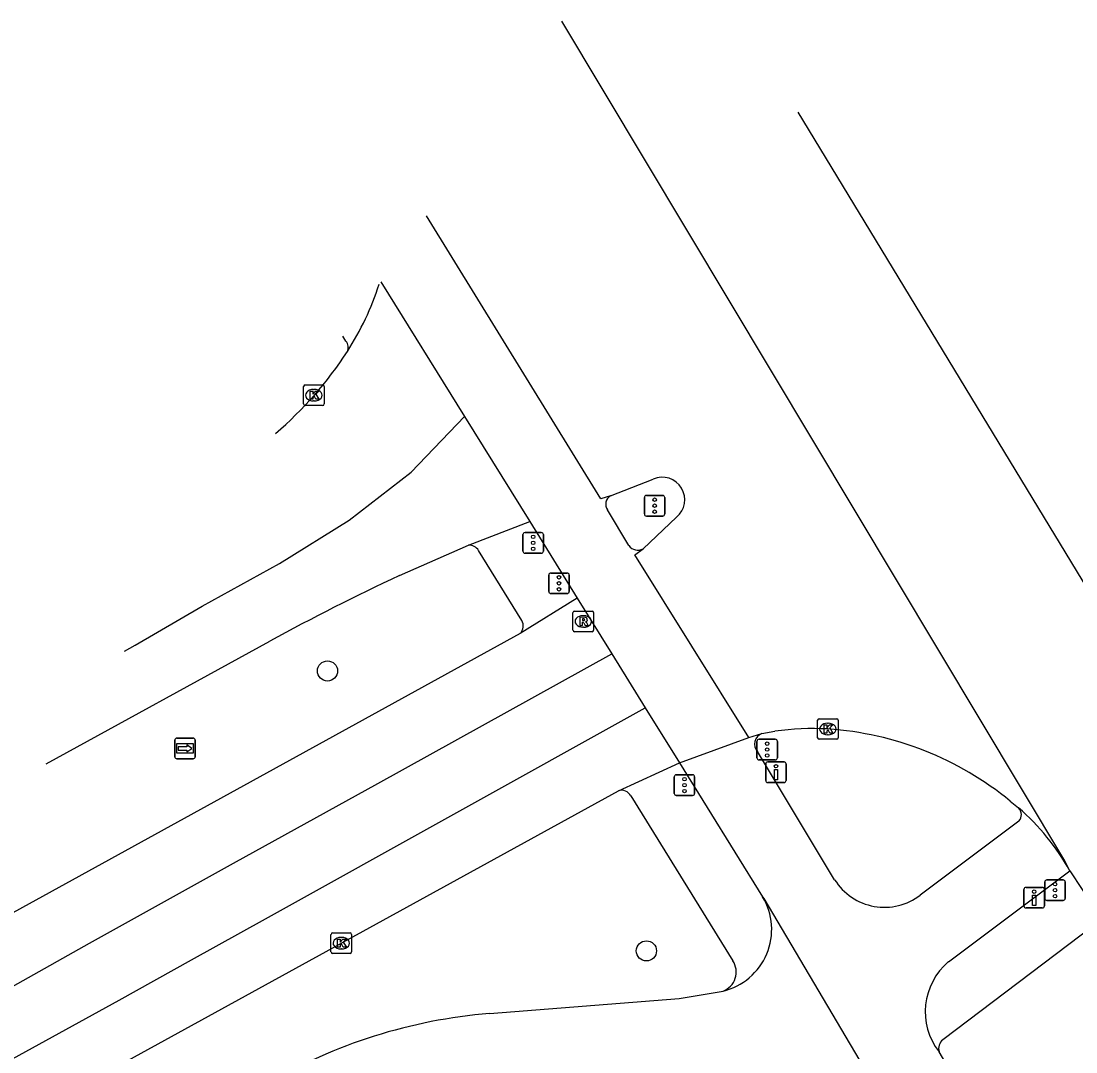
# Model space of a CAD drawing. Extents: x 159040 to 160094, y 381214 to 382518.
# Drawn here: x 159643.8 to 159695, y 382468.1 to 382518.2 of the extents above; entities that cross this region are included whole.
import ezdxf

# ---------------------------------------------------------------- set-up
doc = ezdxf.new("R2010")
doc.units = 0
for name, color, linetype in [('IMGEO_Boom', 7, 'Continuous'), ('IMGEO_Drukknoppaal', 7, 'Continuous'), ('IMGEO_Fietspad_gesloten', 7, 'Continuous'), ('IMGEO_Kolk', 7, 'Continuous'), ('IMGEO_Rijbaan_regionaal_gesloten', 7, 'Continuous'), ('IMGEO_Rioolput', 7, 'Continuous'), ('IMGEO_Verkeersregelinstallatiepaal', 7, 'Continuous'), ('IMGEO_Voetpad_open', 7, 'Continuous'), ('IMGEO_Wegwijzer', 7, 'Continuous')]:
    doc.layers.add(name, color=color, linetype=linetype)

msp = doc.modelspace()

# ---------------------------------------------------------------- linework, layer by layer
at = {"layer": 'IMGEO_Boom'}
for centre in [(159658.668, 382486.642), (159674.14, 382473.051)]:
    msp.add_circle(centre, 0.489, dxfattribs=at)
at = {"layer": 'IMGEO_Drukknoppaal'}
for p, q in [((159679.93, 382481.326), (159679.93, 382482.126)), ((159679.93, 382482.126), (159679.93, 382481.326)), ((159680.03, 382482.226), (159680.82, 382482.226)), ((159680.82, 382482.226), (159680.03, 382482.226)), ((159680.92, 382482.126), (159680.92, 382481.326)), ((159680.92, 382481.326), (159680.92, 382482.126)), ((159680.82, 382481.226), (159680.03, 382481.226)), ((159680.03, 382481.226), (159680.82, 382481.226)), ((159692.461, 382475.235), (159692.461, 382476.035)), ((159692.461, 382476.035), (159692.461, 382475.235)), ((159692.561, 382476.135), (159693.351, 382476.135)), ((159693.351, 382476.135), (159692.561, 382476.135)), ((159693.451, 382476.035), (159693.451, 382475.235)), ((159693.451, 382475.235), (159693.451, 382476.035)), ((159693.351, 382475.135), (159692.561, 382475.135)), ((159692.561, 382475.135), (159693.351, 382475.135))]:
    msp.add_line(p, q, dxfattribs=at)
for points in [[(159680.5, 382481.851), (159680.5, 382481.351), (159680.35, 382481.351), (159680.35, 382481.851), (159680.5, 382481.851)], [(159693.031, 382475.76), (159693.031, 382475.26), (159692.881, 382475.26), (159692.881, 382475.76), (159693.031, 382475.76)]]:
    msp.add_lwpolyline(points, dxfattribs=at)
for centre in [(159680.425, 382482.016), (159692.956, 382475.925)]:
    msp.add_circle(centre, 0.085, dxfattribs=at)
for centre, start, end in [((159680.03, 382482.126), 90, 180), ((159680.03, 382482.126), 90, 180), ((159680.82, 382482.126), 0, 90), ((159680.82, 382482.126), 360, 90), ((159680.03, 382481.326), 180, 270), ((159680.03, 382481.326), 180, 270), ((159680.82, 382481.326), 270, 0), ((159680.82, 382481.326), 270, 0), ((159692.561, 382476.035), 90, 180), ((159692.561, 382476.035), 90, 180), ((159693.351, 382476.035), 0, 90), ((159693.351, 382476.035), 360, 90), ((159692.561, 382475.235), 180, 270), ((159692.561, 382475.235), 180, 270), ((159693.351, 382475.235), 270, 0), ((159693.351, 382475.235), 270, 0)]:
    msp.add_arc(centre, 0.1, start, end, dxfattribs=at)
at = {"layer": 'IMGEO_Fietspad_gesloten'}
for points in [[(159673.294, 382492.738), (159672.246, 382494.463)], [(159668.477, 382493.903), (159670.781, 382490.18)], [(159675.753, 382482.18), (159679.106, 382483.405)], [(159683.273, 382476.506), (159679.525, 382482.732)], [(159675.753, 382482.18), (159679.777, 382475.678)], [(159692.216, 382479.354), (159687.431, 382475.759)], [(159688.804, 382472.528), (159694.683, 382476.945)], [(159679.777, 382475.678), (159679.843, 382475.593), (159685.124, 382466.653)], [(159666.522, 382470.012), (159675.731, 382470.747), (159677.857, 382471.102)], [(159694.668, 382458.263), (159688.989, 382467.242), (159688.899, 382467.209), (159688.341, 382468.15)]]:
    msp.add_lwpolyline(points, dxfattribs=at)
for centre, radius, start, end in [((159672.645, 382494.73), 0.48, 120.5628, 213.7558), ((159673.716, 382493.003), 0.498, 212.1818, 301.6085), ((159679.934, 382483.091), 0.544, 110.6312, 221.2963), ((159691.871, 382479.665), 0.464, 318.0211, 44.8521), ((159685.692, 382478.026), 2.857, 212.1438, 307.4867), ((159677.148, 382474.09), 3.071, 283.3488, 31.1273), ((159690.846, 382470.099), 3.174, 130.0508, 217.8754), ((159668.622, 382444.637), 25.461, 94.7316, 120.4363)]:
    msp.add_arc(centre, radius, start, end, dxfattribs=at)
at = {"layer": 'IMGEO_Kolk'}
for p, q in [((159657.504, 382499.604), (159657.504, 382500.456)), ((159657.579, 382500.53), (159658.431, 382500.53)), ((159657.992, 382500.31), (159658.017, 382500.31)), ((159658.505, 382500.456), (159658.505, 382499.604)), ((159658.015, 382499.75), (159657.99, 382499.75)), ((159658.431, 382499.53), (159657.579, 382499.53)), ((159682.447, 382483.399), (159682.447, 382484.251)), ((159682.522, 382484.325), (159683.374, 382484.325)), ((159682.935, 382484.105), (159682.96, 382484.105)), ((159683.448, 382484.251), (159683.448, 382483.399)), ((159682.958, 382483.545), (159682.933, 382483.545)), ((159683.374, 382483.325), (159682.522, 382483.325)), ((159658.836, 382473.001), (159658.836, 382473.853)), ((159658.911, 382473.927), (159659.763, 382473.927)), ((159659.324, 382473.707), (159659.349, 382473.707)), ((159659.837, 382473.853), (159659.837, 382473.001)), ((159659.347, 382473.147), (159659.322, 382473.147)), ((159659.763, 382472.927), (159658.911, 382472.927))]:
    msp.add_line(p, q, dxfattribs=at)
for points in [[(159657.504, 382499.604), (159657.504, 382500.456)], [(159657.579, 382500.53), (159658.431, 382500.53)], [(159658.505, 382500.456), (159658.505, 382499.604)], [(159657.825, 382500.23), (159657.948, 382500.23), (159657.948, 382500.079), (159658.078, 382500.23), (159658.242, 382500.23), (159658.096, 382500.079), (159658.249, 382499.83), (159658.097, 382499.83), (159658.012, 382499.994), (159657.948, 382499.927), (159657.948, 382499.83), (159657.825, 382499.83), (159657.825, 382500.23)], [(159658.431, 382499.53), (159657.579, 382499.53)], [(159682.447, 382483.399), (159682.447, 382484.251)], [(159682.522, 382484.325), (159683.374, 382484.325)], [(159682.768, 382484.025), (159682.891, 382484.025), (159682.891, 382483.874), (159683.021, 382484.025), (159683.185, 382484.025), (159683.039, 382483.874), (159683.192, 382483.625), (159683.04, 382483.625), (159682.955, 382483.789), (159682.891, 382483.722), (159682.891, 382483.625), (159682.768, 382483.625), (159682.768, 382484.025)], [(159683.448, 382484.251), (159683.448, 382483.399)], [(159683.374, 382483.325), (159682.522, 382483.325)], [(159658.836, 382473.001), (159658.836, 382473.853)], [(159658.911, 382473.927), (159659.763, 382473.927)], [(159659.837, 382473.853), (159659.837, 382473.001)], [(159659.157, 382473.627), (159659.28, 382473.627), (159659.28, 382473.476), (159659.41, 382473.627), (159659.574, 382473.627), (159659.428, 382473.476), (159659.581, 382473.227), (159659.429, 382473.227), (159659.344, 382473.391), (159659.28, 382473.324), (159659.28, 382473.227), (159659.157, 382473.227), (159659.157, 382473.627)], [(159659.763, 382472.927), (159658.911, 382472.927)]]:
    msp.add_lwpolyline(points, dxfattribs=at)
for centre, start, end in [((159657.581, 382500.454), 91.552, 178.448), ((159657.581, 382500.454), 91.552, 178.448), ((159658.429, 382500.454), 1.552, 88.448), ((159658.429, 382500.454), 1.552, 88.448), ((159657.581, 382499.606), 181.552, 268.448), ((159657.581, 382499.606), 181.552, 268.448), ((159658.429, 382499.606), 271.552, 358.448), ((159658.429, 382499.606), 271.552, 358.448), ((159682.524, 382484.249), 91.552, 178.448), ((159682.524, 382484.249), 91.552, 178.448), ((159683.372, 382484.249), 1.552, 88.448), ((159683.372, 382484.249), 1.552, 88.448), ((159682.524, 382483.401), 181.552, 268.448), ((159682.524, 382483.401), 181.552, 268.448), ((159683.372, 382483.401), 271.552, 358.448), ((159683.372, 382483.401), 271.552, 358.448), ((159658.913, 382473.851), 91.552, 178.448), ((159658.913, 382473.851), 91.552, 178.448), ((159659.761, 382473.851), 1.552, 88.448), ((159659.761, 382473.851), 1.552, 88.448), ((159658.913, 382473.003), 181.552, 268.448), ((159658.913, 382473.003), 181.552, 268.448), ((159659.761, 382473.003), 271.552, 358.448), ((159659.761, 382473.003), 271.552, 358.448)]:
    msp.add_arc(centre, 0.0765, start, end, dxfattribs=at)
for centre, major_axis, ratio, start_param, end_param in [((159657.991, 382500.03), (-0.387, 0.002), 0.722429, 4.712389, 7.853982), ((159658.016, 382500.03), (-0.39, 0.002), 0.717154, 1.570796, 4.712389), ((159682.934, 382483.825), (-0.387, 0.002), 0.722429, 4.712389, 7.853982), ((159682.959, 382483.825), (-0.39, 0.002), 0.717154, 1.570796, 4.712389), ((159659.323, 382473.427), (-0.387, 0.002), 0.722429, 4.712389, 7.853982), ((159659.348, 382473.427), (-0.39, 0.002), 0.717154, 1.570796, 4.712389)]:
    msp.add_ellipse(centre, major_axis=major_axis, ratio=ratio, start_param=start_param, end_param=end_param, dxfattribs=at)
at = {"layer": 'IMGEO_Rijbaan_regionaal_gesloten'}
for points in [[(159694.683, 382476.945), (159694.402, 382477.498), (159670.032, 382518.194)], [(159681.486, 382513.771), (159696.917, 382488.355)], [(159672.401, 382495.143), (159671.923, 382494.992), (159663.469, 382508.732)], [(159661.252, 382505.534), (159665.312, 382498.998)], [(159648.82, 382487.61), (159649.329, 382487.89), (159652.587, 382489.784), (159656.335, 382491.853), (159659.723, 382493.965), (159662.722, 382496.298), (159665.312, 382498.998)], [(159665.312, 382498.998), (159668.477, 382493.903)], [(159672.401, 382495.143), (159674.475, 382495.956)], [(159665.507, 382492.755), (159668.477, 382493.903)], [(159675.597, 382494.109), (159673.977, 382492.579)], [(159662.16, 382491.276), (159665.507, 382492.755)], [(159679.106, 382483.405), (159673.579, 382492.28), (159673.977, 382492.579)], [(159670.781, 382490.18), (159668.016, 382488.457)], [(159670.781, 382490.18), (159672.458, 382487.481)], [(159668.016, 382488.457), (159636.183, 382470.931), (159632.172, 382468.723), (159631.922, 382468.583)], [(159645.021, 382482.133), (159655.875, 382488.093)], [(159619.056, 382457.934), (159626.139, 382461.824), (159633.187, 382465.694), (159640.148, 382469.517), (159647.118, 382473.433), (159654.11, 382477.309), (159661.102, 382481.185), (159672.458, 382487.481)], [(159672.458, 382487.481), (159674.088, 382484.859)], [(159586.95, 382436.617), (159595.247, 382441.239), (159598.946, 382443.299), (159602.181, 382445.102), (159609.505, 382449.181), (159613.066, 382451.165), (159617.209, 382453.473), (159620.793, 382455.355), (159627.508, 382459.045), (159634.442, 382462.935), (159641.417, 382466.749), (159648.56, 382470.655), (159652.074, 382472.61), (159655.665, 382474.608), (159674.088, 382484.859)], [(159674.088, 382484.859), (159675.753, 382482.18)], [(159679.106, 382483.405), (159679.742, 382483.6)], [(159679.742, 382483.6), (159680.369, 382483.712)], [(159672.784, 382480.823), (159675.753, 382482.18)], [(159645.385, 382465.754), (159672.784, 382480.823)], [(159691.796, 382480.325), (159692.2, 382479.992)], [(159694.683, 382476.945), (159696.482, 382474.224)]]:
    msp.add_lwpolyline(points, dxfattribs=at)
for centre, radius, start, end in [((159647.711, 382509.761), 14.143, 327.4273, 342.1083), ((159644.115, 382512.229), 18.502, 310.5568, 326.9824), ((159674.909, 382494.955), 1.091, 309.106, 113.449), ((159712.806, 382383.476), 119.105, 115.16488, 118.55443), ((159682.189, 382471.669), 12.179, 86.4254, 98.5923), ((159681.879, 382468.189), 15.672, 50.7457, 86.0898), ((159684.838, 382471.457), 11.271, 29.1349, 49.2183)]:
    msp.add_arc(centre, radius, start, end, dxfattribs=at)
at = {"layer": 'IMGEO_Rioolput'}
for p, q in [((159670.653, 382489.547), (159671.505, 382489.547)), ((159670.578, 382488.621), (159670.578, 382489.473)), ((159671.066, 382489.327), (159671.091, 382489.327)), ((159671.579, 382489.473), (159671.579, 382488.621)), ((159671.505, 382488.547), (159670.653, 382488.547)), ((159671.089, 382488.767), (159671.064, 382488.767))]:
    msp.add_line(p, q, dxfattribs=at)
for points in [[(159670.653, 382489.547), (159671.505, 382489.547)], [(159670.578, 382488.621), (159670.578, 382489.473)], [(159671.167, 382489.245), (159670.915, 382489.247), (159670.915, 382488.847)], [(159670.915, 382488.847), (159671.039, 382488.847), (159671.039, 382489.009), (159671.05, 382489.009)], [(159671.093, 382489.166), (159671.039, 382489.166), (159671.039, 382489.085)], [(159671.039, 382489.085), (159671.091, 382489.085)], [(159671.579, 382489.473), (159671.579, 382488.621)], [(159671.505, 382488.547), (159670.653, 382488.547)], [(159671.097, 382488.98), (159671.168, 382488.847), (159671.308, 382488.847), (159671.243, 382488.973)]]:
    msp.add_lwpolyline(points, dxfattribs=at)
for centre, radius, start, end in [((159670.655, 382489.471), 0.0765, 91.552, 178.448), ((159670.655, 382489.471), 0.0765, 91.552, 178.448), ((159671.503, 382489.471), 0.0765, 1.552, 88.448), ((159671.503, 382489.471), 0.0765, 1.552, 88.448), ((159671.049, 382488.956), 0.0533, 26.0293, 88.6989), ((159671.075, 382489.274), 0.19, 274.7715, 282.9687), ((159671.099, 382489.07), 0.0964, 77.0061, 93.1865), ((159671.113, 382489.127), 0.0378, 276.6634, 79.6772), ((159671.166, 382489.135), 0.109, 350.3612, 89.416), ((159671.164, 382489.135), 0.112, 277.5842, 350.9817), ((159671.148, 382488.92), 0.108, 29.5134, 73.7905), ((159670.655, 382488.623), 0.0765, 181.552, 268.448), ((159670.655, 382488.623), 0.0765, 181.552, 268.448), ((159671.503, 382488.623), 0.0765, 271.552, 358.448), ((159671.503, 382488.623), 0.0765, 271.552, 358.448)]:
    msp.add_arc(centre, radius, start, end, dxfattribs=at)
for centre, major_axis, ratio, start_param, end_param in [((159671.065, 382489.047), (-0.387, 0.002), 0.722429, 4.712389, 7.853982), ((159671.09, 382489.047), (-0.39, 0.002), 0.717154, 1.570796, 4.712389)]:
    msp.add_ellipse(centre, major_axis=major_axis, ratio=ratio, start_param=start_param, end_param=end_param, dxfattribs=at)
at = {"layer": 'IMGEO_Verkeersregelinstallatiepaal'}
for p, q in [((159674.142, 382495.165), (159674.932, 382495.165)), ((159674.932, 382495.165), (159674.142, 382495.165)), ((159674.042, 382494.265), (159674.042, 382495.065)), ((159674.042, 382495.065), (159674.042, 382494.265)), ((159675.032, 382495.065), (159675.032, 382494.265)), ((159675.032, 382494.265), (159675.032, 382495.065)), ((159674.932, 382494.165), (159674.142, 382494.165)), ((159674.142, 382494.165), (159674.932, 382494.165)), ((159668.151, 382492.461), (159668.151, 382493.261)), ((159668.151, 382493.261), (159668.151, 382492.461)), ((159668.251, 382493.361), (159669.041, 382493.361)), ((159669.041, 382493.361), (159668.251, 382493.361)), ((159669.141, 382493.261), (159669.141, 382492.461)), ((159669.141, 382492.461), (159669.141, 382493.261)), ((159669.041, 382492.361), (159668.251, 382492.361)), ((159668.251, 382492.361), (159669.041, 382492.361)), ((159669.405, 382490.498), (159669.405, 382491.298)), ((159669.405, 382491.298), (159669.405, 382490.498)), ((159669.505, 382491.398), (159670.295, 382491.398)), ((159670.295, 382491.398), (159669.505, 382491.398)), ((159670.395, 382491.298), (159670.395, 382490.498)), ((159670.395, 382490.498), (159670.395, 382491.298)), ((159670.295, 382490.398), (159669.505, 382490.398)), ((159669.505, 382490.398), (159670.295, 382490.398)), ((159679.504, 382482.425), (159679.504, 382483.225)), ((159679.504, 382483.225), (159679.504, 382482.425)), ((159679.604, 382483.325), (159680.394, 382483.325)), ((159680.394, 382483.325), (159679.604, 382483.325)), ((159680.494, 382483.225), (159680.494, 382482.425)), ((159680.494, 382482.425), (159680.494, 382483.225)), ((159680.394, 382482.325), (159679.604, 382482.325)), ((159679.604, 382482.325), (159680.394, 382482.325)), ((159675.491, 382480.7), (159675.491, 382481.5)), ((159675.491, 382481.5), (159675.491, 382480.7)), ((159675.591, 382481.6), (159676.381, 382481.6)), ((159676.381, 382481.6), (159675.591, 382481.6)), ((159676.481, 382481.5), (159676.481, 382480.7)), ((159676.481, 382480.7), (159676.481, 382481.5)), ((159676.381, 382480.6), (159675.591, 382480.6)), ((159675.591, 382480.6), (159676.381, 382480.6)), ((159693.473, 382475.599), (159693.473, 382476.399)), ((159693.473, 382476.399), (159693.473, 382475.599)), ((159693.573, 382476.499), (159694.363, 382476.499)), ((159694.363, 382476.499), (159693.573, 382476.499)), ((159694.463, 382476.399), (159694.463, 382475.599)), ((159694.463, 382475.599), (159694.463, 382476.399)), ((159694.363, 382475.499), (159693.573, 382475.499)), ((159693.573, 382475.499), (159694.363, 382475.499))]:
    msp.add_line(p, q, dxfattribs=at)
for centre in [(159674.537, 382494.955), (159674.537, 382494.665), (159674.537, 382494.375), (159668.646, 382493.151), (159668.646, 382492.861), (159668.646, 382492.571), (159669.9, 382491.188), (159669.9, 382490.898), (159669.9, 382490.608), (159679.999, 382483.115), (159679.999, 382482.825), (159679.999, 382482.535), (159675.986, 382481.39), (159675.986, 382481.1), (159675.986, 382480.81), (159693.968, 382476.289), (159693.968, 382475.999), (159693.968, 382475.709)]:
    msp.add_circle(centre, 0.085, dxfattribs=at)
for centre, start, end in [((159674.142, 382495.065), 90, 180), ((159674.142, 382495.065), 90, 180), ((159674.932, 382495.065), 0, 90), ((159674.932, 382495.065), 360, 90), ((159674.142, 382494.265), 180, 270), ((159674.142, 382494.265), 180, 270), ((159674.932, 382494.265), 270, 0), ((159674.932, 382494.265), 270, 0), ((159668.251, 382493.261), 90, 180), ((159668.251, 382493.261), 90, 180), ((159669.041, 382493.261), 0, 90), ((159669.041, 382493.261), 360, 90), ((159668.251, 382492.461), 180, 270), ((159668.251, 382492.461), 180, 270), ((159669.041, 382492.461), 270, 0), ((159669.041, 382492.461), 270, 0), ((159669.505, 382491.298), 90, 180), ((159669.505, 382491.298), 90, 180), ((159670.295, 382491.298), 0, 90), ((159670.295, 382491.298), 360, 90), ((159669.505, 382490.498), 180, 270), ((159669.505, 382490.498), 180, 270), ((159670.295, 382490.498), 270, 0), ((159670.295, 382490.498), 270, 0), ((159679.604, 382483.225), 90, 180), ((159679.604, 382483.225), 90, 180), ((159680.394, 382483.225), 0, 90), ((159680.394, 382483.225), 360, 90), ((159679.604, 382482.425), 180, 270), ((159679.604, 382482.425), 180, 270), ((159680.394, 382482.425), 270, 0), ((159680.394, 382482.425), 270, 0), ((159675.591, 382481.5), 90, 180), ((159675.591, 382481.5), 90, 180), ((159676.381, 382481.5), 0, 90), ((159676.381, 382481.5), 360, 90), ((159675.591, 382480.7), 180, 270), ((159675.591, 382480.7), 180, 270), ((159676.381, 382480.7), 270, 0), ((159676.381, 382480.7), 270, 0), ((159693.573, 382476.399), 90, 180), ((159693.573, 382476.399), 90, 180), ((159694.363, 382476.399), 0, 90), ((159694.363, 382476.399), 360, 90), ((159693.573, 382475.599), 180, 270), ((159693.573, 382475.599), 180, 270), ((159694.363, 382475.599), 270, 0), ((159694.363, 382475.599), 270, 0)]:
    msp.add_arc(centre, 0.1, start, end, dxfattribs=at)
at = {"layer": 'IMGEO_Voetpad_open'}
for points in [[(159659.56, 382502.658), (159659.417, 382502.889)], [(159668.09, 382489.096), (159665.998, 382492.498)], [(159673.378, 382480.575), (159678.334, 382472.569)], [(159695.831, 382474.264), (159688.518, 382468.734)]]:
    msp.add_lwpolyline(points, dxfattribs=at)
for centre, radius, start, end in [((159659.167, 382502.345), 0.503, 336.8397, 38.5405), ((159665.524, 382492.191), 0.565, 32.9771, 91.7659), ((159667.658, 382488.822), 0.511, 314.424, 32.3645), ((159672.937, 382480.353), 0.494, 26.6838, 107.9943), ((159677.522, 382472.022), 0.979, 290.0101, 33.9657), ((159688.872, 382468.308), 0.554, 129.7283, 196.5494)]:
    msp.add_arc(centre, radius, start, end, dxfattribs=at)
at = {"layer": 'IMGEO_Wegwijzer'}
for p, q in [((159651.358, 382483.381), (159652.148, 382483.381)), ((159652.148, 382483.381), (159651.358, 382483.381)), ((159651.258, 382482.481), (159651.258, 382483.281)), ((159651.258, 382483.281), (159651.258, 382482.481)), ((159652.248, 382483.281), (159652.248, 382482.481)), ((159652.248, 382482.481), (159652.248, 382483.281)), ((159652.148, 382482.381), (159651.358, 382482.381)), ((159651.358, 382482.381), (159652.148, 382482.381))]:
    msp.add_line(p, q, dxfattribs=at)
for points in [[(159651.359, 382483.113), (159652.147, 382483.113), (159652.147, 382482.649), (159651.359, 382482.649), (159651.359, 382483.113)], [(159651.424, 382482.965), (159651.424, 382482.881), (159651.424, 382482.797), (159651.835, 382482.797), (159651.835, 382482.714), (159652.082, 382482.881), (159651.835, 382483.048), (159651.835, 382482.965), (159651.424, 382482.965)]]:
    msp.add_lwpolyline(points, dxfattribs=at)
for centre, start, end in [((159651.358, 382483.281), 90, 180), ((159651.358, 382483.281), 90, 180), ((159652.148, 382483.281), 0, 90), ((159652.148, 382483.281), 360, 90), ((159651.358, 382482.481), 180, 270), ((159651.358, 382482.481), 180, 270), ((159652.148, 382482.481), 270, 0), ((159652.148, 382482.481), 270, 0)]:
    msp.add_arc(centre, 0.1, start, end, dxfattribs=at)

doc.saveas('drawing.dxf')
